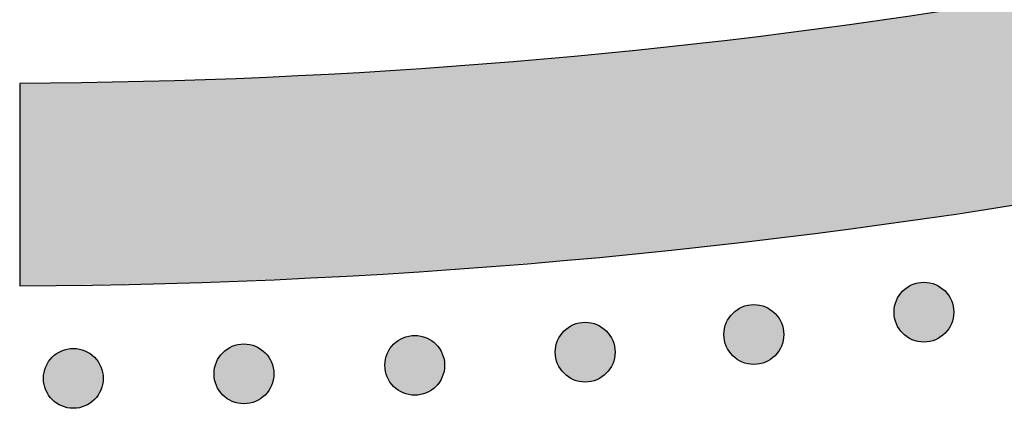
# Model space of a CAD drawing. Header units: millimetres. Extents: x -3873 to -97, y 912 to 4165.
# Tile 386 of 656: x -1653 to -1595, y 2513 to 2536. Entities that reach past the tile are written whole.
import ezdxf

# ---------------------------------------------------------------- set-up
doc = ezdxf.new("R2010")
doc.units = ezdxf.units.MM
doc.layers.add('pattern', color=7, linetype='Continuous', true_color=0x000000)

msp = doc.modelspace()

# ---------------------------------------------------------------- hatches: boundary and pattern name
at = {"layer": 'pattern'}
for points in [[(-1434.745, 2603.343), (-1440.608, 2599.19), (-1446.567, 2595.14), (-1452.618, 2591.194), (-1458.759, 2587.356), (-1464.987, 2583.629), (-1471.298, 2580.015), (-1477.691, 2576.518), (-1484.162, 2573.14), (-1490.707, 2569.883), (-1497.323, 2566.75), (-1504.007, 2563.744), (-1510.754, 2560.865), (-1517.561, 2558.117), (-1524.425, 2555.501), (-1531.341, 2553.018), (-1538.306, 2550.671), (-1545.316, 2548.461), (-1552.366, 2546.389), (-1559.452, 2544.455), (-1566.571, 2542.662), (-1573.718, 2541.009), (-1580.889, 2539.497), (-1588.08, 2538.127), (-1595.287, 2536.899), (-1602.505, 2535.813), (-1609.73, 2534.869), (-1616.959, 2534.066), (-1624.187, 2533.405), (-1631.41, 2532.884), (-1638.624, 2532.504), (-1645.825, 2532.263), (-1653.008, 2532.16), (-1653.008, 2520.16), (-1644.613, 2520.29), (-1636.193, 2520.603), (-1627.753, 2521.1), (-1619.299, 2521.784), (-1610.838, 2522.656), (-1602.375, 2523.716), (-1593.916, 2524.966), (-1585.469, 2526.405), (-1577.038, 2528.033), (-1568.632, 2529.852), (-1560.255, 2531.859), (-1551.915, 2534.055), (-1543.617, 2536.439), (-1535.369, 2539.008), (-1527.175, 2541.762), (-1519.044, 2544.699), (-1510.979, 2547.817), (-1502.988, 2551.112), (-1495.077, 2554.584), (-1487.251, 2558.227), (-1479.515, 2562.041), (-1471.875, 2566.02), (-1464.337, 2570.162), (-1456.906, 2574.463), (-1449.586, 2578.918), (-1442.382, 2583.523), (-1435.298, 2588.274), (-1428.34, 2593.167), (-1421.51, 2598.196), (-1414.813, 2603.356), (-1408.253, 2608.643), (-1401.832, 2614.052), (-1403.975, 2613.744), (-1406.115, 2613.387), (-1408.249, 2612.98), (-1410.376, 2612.524), (-1412.495, 2612.019), (-1414.603, 2611.464), (-1416.698, 2610.861), (-1418.78, 2610.21), (-1420.847, 2609.512), (-1422.896, 2608.766), (-1424.927, 2607.973), (-1426.937, 2607.135), (-1428.925, 2606.252), (-1430.89, 2605.325), (-1432.831, 2604.355)], [(-1600.611, 2517.344), (-1600.583, 2517.317), (-1600.554, 2517.29), (-1600.524, 2517.263), (-1600.493, 2517.237), (-1600.462, 2517.211), (-1600.429, 2517.186), (-1600.396, 2517.161), (-1600.362, 2517.137), (-1600.327, 2517.114), (-1600.291, 2517.091), (-1600.255, 2517.069), (-1600.217, 2517.048), (-1600.179, 2517.027), (-1600.141, 2517.008), (-1600.101, 2516.989), (-1600.061, 2516.971), (-1600.02, 2516.954), (-1599.979, 2516.938), (-1599.937, 2516.923), (-1599.895, 2516.908), (-1599.852, 2516.895), (-1599.808, 2516.883), (-1599.764, 2516.872), (-1599.72, 2516.863), (-1599.675, 2516.854), (-1599.63, 2516.846), (-1599.585, 2516.84), (-1599.54, 2516.834), (-1599.494, 2516.83), (-1599.448, 2516.827), (-1599.402, 2516.826), (-1599.356, 2516.825), (-1599.311, 2516.826), (-1599.265, 2516.827), (-1599.219, 2516.83), (-1599.173, 2516.834), (-1599.128, 2516.84), (-1599.083, 2516.846), (-1599.038, 2516.854), (-1598.993, 2516.863), (-1598.949, 2516.872), (-1598.905, 2516.883), (-1598.861, 2516.895), (-1598.818, 2516.909), (-1598.776, 2516.923), (-1598.734, 2516.938), (-1598.693, 2516.954), (-1598.652, 2516.971), (-1598.612, 2516.989), (-1598.572, 2517.008), (-1598.534, 2517.027), (-1598.496, 2517.048), (-1598.458, 2517.069), (-1598.422, 2517.091), (-1598.386, 2517.114), (-1598.351, 2517.137), (-1598.317, 2517.161), (-1598.284, 2517.186), (-1598.251, 2517.211), (-1598.22, 2517.237), (-1598.189, 2517.263), (-1598.159, 2517.29), (-1598.13, 2517.317), (-1598.102, 2517.345), (-1598.074, 2517.373), (-1598.047, 2517.402), (-1598.021, 2517.432), (-1597.994, 2517.463), (-1597.969, 2517.494), (-1597.943, 2517.527), (-1597.919, 2517.56), (-1597.895, 2517.594), (-1597.871, 2517.629), (-1597.848, 2517.665), (-1597.826, 2517.701), (-1597.805, 2517.738), (-1597.785, 2517.776), (-1597.765, 2517.815), (-1597.746, 2517.855), (-1597.728, 2517.895), (-1597.711, 2517.935), (-1597.695, 2517.977), (-1597.68, 2518.019), (-1597.666, 2518.061), (-1597.653, 2518.104), (-1597.641, 2518.148), (-1597.63, 2518.191), (-1597.62, 2518.236), (-1597.611, 2518.28), (-1597.604, 2518.325), (-1597.597, 2518.371), (-1597.592, 2518.416), (-1597.588, 2518.462), (-1597.585, 2518.508), (-1597.583, 2518.553), (-1597.582, 2518.599), (-1597.583, 2518.645), (-1597.585, 2518.691), (-1597.588, 2518.737), (-1597.592, 2518.783), (-1597.597, 2518.828), (-1597.604, 2518.873), (-1597.611, 2518.918), (-1597.62, 2518.963), (-1597.63, 2519.007), (-1597.641, 2519.051), (-1597.653, 2519.095), (-1597.666, 2519.138), (-1597.68, 2519.18), (-1597.695, 2519.222), (-1597.711, 2519.263), (-1597.728, 2519.304), (-1597.746, 2519.344), (-1597.765, 2519.384), (-1597.785, 2519.422), (-1597.805, 2519.46), (-1597.827, 2519.498), (-1597.849, 2519.534), (-1597.871, 2519.57), (-1597.895, 2519.605), (-1597.919, 2519.639), (-1597.943, 2519.672), (-1597.969, 2519.705), (-1597.994, 2519.736), (-1598.021, 2519.767), (-1598.047, 2519.797), (-1598.075, 2519.826), (-1598.102, 2519.854), (-1598.13, 2519.881), (-1598.159, 2519.909), (-1598.189, 2519.935), (-1598.22, 2519.962), (-1598.252, 2519.987), (-1598.284, 2520.013), (-1598.317, 2520.037), (-1598.351, 2520.061), (-1598.386, 2520.085), (-1598.422, 2520.107), (-1598.459, 2520.129), (-1598.496, 2520.151), (-1598.534, 2520.171), (-1598.573, 2520.191), (-1598.612, 2520.21), (-1598.652, 2520.228), (-1598.693, 2520.245), (-1598.734, 2520.261), (-1598.776, 2520.276), (-1598.819, 2520.29), (-1598.862, 2520.303), (-1598.905, 2520.315), (-1598.949, 2520.326), (-1598.993, 2520.336), (-1599.038, 2520.345), (-1599.083, 2520.352), (-1599.128, 2520.359), (-1599.174, 2520.364), (-1599.219, 2520.368), (-1599.265, 2520.371), (-1599.311, 2520.373), (-1599.357, 2520.374), (-1599.403, 2520.373), (-1599.449, 2520.371), (-1599.494, 2520.368), (-1599.54, 2520.364), (-1599.585, 2520.359), (-1599.631, 2520.352), (-1599.676, 2520.345), (-1599.72, 2520.336), (-1599.765, 2520.326), (-1599.809, 2520.315), (-1599.852, 2520.303), (-1599.895, 2520.29), (-1599.937, 2520.276), (-1599.979, 2520.261), (-1600.021, 2520.245), (-1600.061, 2520.228), (-1600.102, 2520.21), (-1600.141, 2520.191), (-1600.18, 2520.171), (-1600.218, 2520.151), (-1600.255, 2520.129), (-1600.292, 2520.107), (-1600.327, 2520.085), (-1600.362, 2520.061), (-1600.396, 2520.037), (-1600.43, 2520.012), (-1600.462, 2519.987), (-1600.494, 2519.961), (-1600.524, 2519.935), (-1600.554, 2519.908), (-1600.583, 2519.881), (-1600.611, 2519.854), (-1600.639, 2519.826), (-1600.666, 2519.797), (-1600.693, 2519.767), (-1600.719, 2519.736), (-1600.745, 2519.704), (-1600.77, 2519.672), (-1600.795, 2519.639), (-1600.819, 2519.604), (-1600.842, 2519.57), (-1600.865, 2519.534), (-1600.887, 2519.497), (-1600.908, 2519.46), (-1600.929, 2519.422), (-1600.948, 2519.383), (-1600.967, 2519.344), (-1600.985, 2519.304), (-1601.002, 2519.263), (-1601.018, 2519.222), (-1601.033, 2519.18), (-1601.047, 2519.137), (-1601.06, 2519.094), (-1601.073, 2519.051), (-1601.083, 2519.007), (-1601.093, 2518.963), (-1601.102, 2518.918), (-1601.11, 2518.873), (-1601.116, 2518.828), (-1601.121, 2518.782), (-1601.126, 2518.737), (-1601.129, 2518.691), (-1601.13, 2518.645), (-1601.131, 2518.599), (-1601.13, 2518.553), (-1601.129, 2518.507), (-1601.126, 2518.461), (-1601.121, 2518.416), (-1601.116, 2518.37), (-1601.11, 2518.325), (-1601.102, 2518.28), (-1601.093, 2518.235), (-1601.083, 2518.191), (-1601.072, 2518.147), (-1601.06, 2518.104), (-1601.047, 2518.061), (-1601.033, 2518.018), (-1601.018, 2517.976), (-1601.002, 2517.935), (-1600.985, 2517.894), (-1600.967, 2517.854), (-1600.948, 2517.815), (-1600.928, 2517.776), (-1600.908, 2517.738), (-1600.887, 2517.701), (-1600.865, 2517.664), (-1600.842, 2517.629), (-1600.819, 2517.594), (-1600.794, 2517.56), (-1600.77, 2517.526), (-1600.745, 2517.494), (-1600.719, 2517.462), (-1600.693, 2517.432), (-1600.666, 2517.402), (-1600.639, 2517.373)], [(-1610.701, 2516.016), (-1610.673, 2515.988), (-1610.644, 2515.961), (-1610.614, 2515.934), (-1610.583, 2515.908), (-1610.551, 2515.882), (-1610.519, 2515.857), (-1610.486, 2515.833), (-1610.452, 2515.808), (-1610.417, 2515.785), (-1610.381, 2515.762), (-1610.344, 2515.74), (-1610.307, 2515.719), (-1610.269, 2515.699), (-1610.23, 2515.679), (-1610.191, 2515.66), (-1610.151, 2515.642), (-1610.11, 2515.625), (-1610.069, 2515.609), (-1610.027, 2515.594), (-1609.984, 2515.58), (-1609.941, 2515.567), (-1609.898, 2515.555), (-1609.854, 2515.544), (-1609.81, 2515.534), (-1609.765, 2515.525), (-1609.72, 2515.517), (-1609.675, 2515.511), (-1609.629, 2515.506), (-1609.584, 2515.502), (-1609.538, 2515.499), (-1609.492, 2515.497), (-1609.446, 2515.496), (-1609.4, 2515.497), (-1609.354, 2515.499), (-1609.309, 2515.502), (-1609.263, 2515.506), (-1609.217, 2515.511), (-1609.172, 2515.518), (-1609.127, 2515.525), (-1609.083, 2515.534), (-1609.038, 2515.544), (-1608.994, 2515.555), (-1608.951, 2515.567), (-1608.908, 2515.58), (-1608.865, 2515.594), (-1608.824, 2515.609), (-1608.782, 2515.625), (-1608.741, 2515.642), (-1608.701, 2515.66), (-1608.662, 2515.679), (-1608.623, 2515.699), (-1608.585, 2515.719), (-1608.548, 2515.74), (-1608.511, 2515.762), (-1608.476, 2515.785), (-1608.441, 2515.809), (-1608.407, 2515.833), (-1608.373, 2515.857), (-1608.341, 2515.883), (-1608.309, 2515.908), (-1608.279, 2515.935), (-1608.249, 2515.961), (-1608.22, 2515.988), (-1608.192, 2516.016), (-1608.164, 2516.044), (-1608.137, 2516.073), (-1608.11, 2516.103), (-1608.084, 2516.134), (-1608.058, 2516.165), (-1608.033, 2516.198), (-1608.008, 2516.231), (-1607.984, 2516.265), (-1607.961, 2516.3), (-1607.938, 2516.336), (-1607.916, 2516.372), (-1607.895, 2516.41), (-1607.874, 2516.448), (-1607.855, 2516.486), (-1607.836, 2516.526), (-1607.818, 2516.566), (-1607.801, 2516.607), (-1607.785, 2516.648), (-1607.77, 2516.69), (-1607.756, 2516.732), (-1607.742, 2516.775), (-1607.73, 2516.819), (-1607.719, 2516.863), (-1607.71, 2516.907), (-1607.701, 2516.952), (-1607.693, 2516.997), (-1607.687, 2517.042), (-1607.681, 2517.087), (-1607.677, 2517.133), (-1607.674, 2517.179), (-1607.673, 2517.225), (-1607.672, 2517.271), (-1607.673, 2517.317), (-1607.674, 2517.362), (-1607.677, 2517.408), (-1607.681, 2517.454), (-1607.687, 2517.499), (-1607.693, 2517.545), (-1607.701, 2517.59), (-1607.71, 2517.634), (-1607.72, 2517.679), (-1607.73, 2517.722), (-1607.743, 2517.766), (-1607.756, 2517.809), (-1607.77, 2517.851), (-1607.785, 2517.893), (-1607.801, 2517.935), (-1607.818, 2517.975), (-1607.836, 2518.015), (-1607.855, 2518.055), (-1607.874, 2518.094), (-1607.895, 2518.132), (-1607.916, 2518.169), (-1607.938, 2518.205), (-1607.961, 2518.241), (-1607.984, 2518.276), (-1608.008, 2518.31), (-1608.033, 2518.343), (-1608.058, 2518.376), (-1608.084, 2518.407), (-1608.11, 2518.438), (-1608.137, 2518.468), (-1608.164, 2518.497), (-1608.192, 2518.525), (-1608.22, 2518.553), (-1608.249, 2518.58), (-1608.279, 2518.607), (-1608.31, 2518.633), (-1608.341, 2518.659), (-1608.374, 2518.684), (-1608.407, 2518.709), (-1608.441, 2518.733), (-1608.476, 2518.756), (-1608.512, 2518.779), (-1608.548, 2518.801), (-1608.585, 2518.822), (-1608.623, 2518.842), (-1608.662, 2518.862), (-1608.702, 2518.881), (-1608.742, 2518.899), (-1608.782, 2518.916), (-1608.824, 2518.932), (-1608.866, 2518.947), (-1608.908, 2518.961), (-1608.951, 2518.974), (-1608.995, 2518.986), (-1609.039, 2518.997), (-1609.083, 2519.007), (-1609.128, 2519.016), (-1609.172, 2519.024), (-1609.218, 2519.03), (-1609.263, 2519.035), (-1609.309, 2519.039), (-1609.355, 2519.042), (-1609.4, 2519.044), (-1609.446, 2519.045), (-1609.492, 2519.044), (-1609.538, 2519.042), (-1609.584, 2519.039), (-1609.63, 2519.035), (-1609.675, 2519.03), (-1609.72, 2519.024), (-1609.765, 2519.016), (-1609.81, 2519.007), (-1609.854, 2518.997), (-1609.898, 2518.986), (-1609.942, 2518.974), (-1609.985, 2518.961), (-1610.027, 2518.947), (-1610.069, 2518.932), (-1610.11, 2518.916), (-1610.151, 2518.899), (-1610.191, 2518.881), (-1610.231, 2518.862), (-1610.269, 2518.842), (-1610.307, 2518.822), (-1610.345, 2518.801), (-1610.381, 2518.779), (-1610.417, 2518.756), (-1610.452, 2518.732), (-1610.486, 2518.708), (-1610.519, 2518.684), (-1610.552, 2518.658), (-1610.583, 2518.633), (-1610.614, 2518.606), (-1610.644, 2518.58), (-1610.673, 2518.553), (-1610.701, 2518.525), (-1610.729, 2518.497), (-1610.756, 2518.468), (-1610.782, 2518.438), (-1610.809, 2518.407), (-1610.834, 2518.376), (-1610.86, 2518.343), (-1610.884, 2518.31), (-1610.908, 2518.276), (-1610.932, 2518.241), (-1610.954, 2518.205), (-1610.976, 2518.169), (-1610.998, 2518.131), (-1611.018, 2518.093), (-1611.038, 2518.055), (-1611.057, 2518.015), (-1611.075, 2517.975), (-1611.092, 2517.934), (-1611.108, 2517.893), (-1611.123, 2517.851), (-1611.137, 2517.809), (-1611.15, 2517.766), (-1611.162, 2517.722), (-1611.173, 2517.678), (-1611.183, 2517.634), (-1611.192, 2517.589), (-1611.199, 2517.544), (-1611.206, 2517.499), (-1611.211, 2517.454), (-1611.215, 2517.408), (-1611.218, 2517.362), (-1611.22, 2517.316), (-1611.221, 2517.27), (-1611.22, 2517.224), (-1611.218, 2517.179), (-1611.215, 2517.133), (-1611.211, 2517.087), (-1611.206, 2517.042), (-1611.199, 2516.996), (-1611.192, 2516.951), (-1611.183, 2516.907), (-1611.173, 2516.863), (-1611.162, 2516.819), (-1611.15, 2516.775), (-1611.137, 2516.732), (-1611.123, 2516.69), (-1611.108, 2516.648), (-1611.092, 2516.606), (-1611.075, 2516.566), (-1611.057, 2516.526), (-1611.038, 2516.486), (-1611.018, 2516.447), (-1610.998, 2516.409), (-1610.976, 2516.372), (-1610.954, 2516.336), (-1610.932, 2516.3), (-1610.908, 2516.265), (-1610.884, 2516.231), (-1610.859, 2516.198), (-1610.834, 2516.165), (-1610.808, 2516.134), (-1610.782, 2516.103), (-1610.755, 2516.073), (-1610.728, 2516.044)], [(-1620.71, 2514.972), (-1620.682, 2514.945), (-1620.653, 2514.918), (-1620.623, 2514.891), (-1620.593, 2514.865), (-1620.561, 2514.839), (-1620.529, 2514.814), (-1620.495, 2514.789), (-1620.461, 2514.765), (-1620.426, 2514.742), (-1620.39, 2514.719), (-1620.354, 2514.697), (-1620.317, 2514.676), (-1620.279, 2514.655), (-1620.24, 2514.635), (-1620.201, 2514.617), (-1620.16, 2514.599), (-1620.12, 2514.582), (-1620.078, 2514.566), (-1620.036, 2514.551), (-1619.994, 2514.536), (-1619.951, 2514.523), (-1619.907, 2514.511), (-1619.864, 2514.5), (-1619.819, 2514.49), (-1619.775, 2514.482), (-1619.73, 2514.474), (-1619.684, 2514.468), (-1619.639, 2514.462), (-1619.593, 2514.458), (-1619.548, 2514.455), (-1619.502, 2514.453), (-1619.456, 2514.453), (-1619.41, 2514.453), (-1619.364, 2514.455), (-1619.318, 2514.458), (-1619.272, 2514.462), (-1619.227, 2514.468), (-1619.182, 2514.474), (-1619.137, 2514.482), (-1619.092, 2514.491), (-1619.048, 2514.5), (-1619.004, 2514.511), (-1618.961, 2514.523), (-1618.918, 2514.536), (-1618.875, 2514.551), (-1618.833, 2514.566), (-1618.792, 2514.582), (-1618.751, 2514.599), (-1618.711, 2514.617), (-1618.672, 2514.636), (-1618.633, 2514.655), (-1618.595, 2514.676), (-1618.558, 2514.697), (-1618.521, 2514.719), (-1618.485, 2514.742), (-1618.45, 2514.765), (-1618.416, 2514.789), (-1618.383, 2514.814), (-1618.351, 2514.839), (-1618.319, 2514.865), (-1618.288, 2514.891), (-1618.258, 2514.918), (-1618.229, 2514.945), (-1618.201, 2514.973), (-1618.174, 2515.001), (-1618.146, 2515.03), (-1618.12, 2515.06), (-1618.094, 2515.09), (-1618.068, 2515.122), (-1618.043, 2515.154), (-1618.018, 2515.188), (-1617.994, 2515.222), (-1617.97, 2515.257), (-1617.948, 2515.293), (-1617.926, 2515.329), (-1617.904, 2515.366), (-1617.884, 2515.404), (-1617.864, 2515.443), (-1617.845, 2515.482), (-1617.827, 2515.523), (-1617.81, 2515.563), (-1617.794, 2515.605), (-1617.779, 2515.647), (-1617.765, 2515.689), (-1617.752, 2515.732), (-1617.74, 2515.776), (-1617.729, 2515.819), (-1617.719, 2515.864), (-1617.71, 2515.908), (-1617.703, 2515.953), (-1617.696, 2515.999), (-1617.691, 2516.044), (-1617.687, 2516.09), (-1617.684, 2516.135), (-1617.682, 2516.181), (-1617.682, 2516.227), (-1617.682, 2516.273), (-1617.684, 2516.319), (-1617.687, 2516.365), (-1617.691, 2516.411), (-1617.696, 2516.456), (-1617.703, 2516.501), (-1617.71, 2516.546), (-1617.719, 2516.591), (-1617.729, 2516.635), (-1617.74, 2516.679), (-1617.752, 2516.723), (-1617.765, 2516.765), (-1617.779, 2516.808), (-1617.794, 2516.85), (-1617.811, 2516.891), (-1617.828, 2516.932), (-1617.846, 2516.972), (-1617.864, 2517.012), (-1617.884, 2517.05), (-1617.905, 2517.088), (-1617.926, 2517.126), (-1617.948, 2517.162), (-1617.971, 2517.198), (-1617.994, 2517.233), (-1618.018, 2517.267), (-1618.043, 2517.3), (-1618.068, 2517.332), (-1618.094, 2517.364), (-1618.12, 2517.395), (-1618.147, 2517.425), (-1618.174, 2517.454), (-1618.201, 2517.482), (-1618.23, 2517.509), (-1618.259, 2517.537), (-1618.288, 2517.563), (-1618.319, 2517.59), (-1618.351, 2517.615), (-1618.383, 2517.64), (-1618.417, 2517.665), (-1618.451, 2517.689), (-1618.486, 2517.713), (-1618.521, 2517.735), (-1618.558, 2517.757), (-1618.595, 2517.779), (-1618.633, 2517.799), (-1618.672, 2517.819), (-1618.711, 2517.838), (-1618.751, 2517.856), (-1618.792, 2517.873), (-1618.833, 2517.889), (-1618.875, 2517.904), (-1618.918, 2517.918), (-1618.961, 2517.931), (-1619.004, 2517.943), (-1619.048, 2517.954), (-1619.092, 2517.964), (-1619.137, 2517.973), (-1619.182, 2517.98), (-1619.227, 2517.987), (-1619.273, 2517.992), (-1619.318, 2517.996), (-1619.364, 2517.999), (-1619.41, 2518.001), (-1619.456, 2518.001), (-1619.502, 2518.001), (-1619.548, 2517.999), (-1619.594, 2517.996), (-1619.639, 2517.992), (-1619.685, 2517.987), (-1619.73, 2517.98), (-1619.775, 2517.973), (-1619.82, 2517.964), (-1619.864, 2517.954), (-1619.908, 2517.943), (-1619.951, 2517.931), (-1619.994, 2517.918), (-1620.037, 2517.904), (-1620.079, 2517.889), (-1620.12, 2517.872), (-1620.161, 2517.855), (-1620.201, 2517.837), (-1620.24, 2517.819), (-1620.279, 2517.799), (-1620.317, 2517.778), (-1620.354, 2517.757), (-1620.391, 2517.735), (-1620.426, 2517.712), (-1620.461, 2517.689), (-1620.495, 2517.665), (-1620.529, 2517.64), (-1620.561, 2517.615), (-1620.593, 2517.589), (-1620.624, 2517.563), (-1620.653, 2517.536), (-1620.682, 2517.509), (-1620.711, 2517.482), (-1620.738, 2517.453), (-1620.765, 2517.424), (-1620.792, 2517.395), (-1620.818, 2517.364), (-1620.844, 2517.332), (-1620.869, 2517.3), (-1620.894, 2517.267), (-1620.918, 2517.232), (-1620.941, 2517.197), (-1620.964, 2517.162), (-1620.986, 2517.125), (-1621.007, 2517.088), (-1621.028, 2517.05), (-1621.048, 2517.011), (-1621.066, 2516.972), (-1621.084, 2516.932), (-1621.101, 2516.891), (-1621.117, 2516.85), (-1621.133, 2516.808), (-1621.147, 2516.765), (-1621.16, 2516.722), (-1621.172, 2516.679), (-1621.183, 2516.635), (-1621.193, 2516.591), (-1621.201, 2516.546), (-1621.209, 2516.501), (-1621.215, 2516.456), (-1621.221, 2516.41), (-1621.225, 2516.365), (-1621.228, 2516.319), (-1621.23, 2516.273), (-1621.23, 2516.227), (-1621.23, 2516.181), (-1621.228, 2516.135), (-1621.225, 2516.089), (-1621.221, 2516.044), (-1621.215, 2515.998), (-1621.209, 2515.953), (-1621.201, 2515.908), (-1621.192, 2515.863), (-1621.183, 2515.819), (-1621.172, 2515.775), (-1621.16, 2515.732), (-1621.147, 2515.689), (-1621.132, 2515.646), (-1621.117, 2515.604), (-1621.101, 2515.563), (-1621.084, 2515.522), (-1621.066, 2515.482), (-1621.047, 2515.443), (-1621.028, 2515.404), (-1621.007, 2515.366), (-1620.986, 2515.329), (-1620.964, 2515.292), (-1620.941, 2515.257), (-1620.918, 2515.222), (-1620.894, 2515.188), (-1620.869, 2515.154), (-1620.844, 2515.122), (-1620.818, 2515.09), (-1620.792, 2515.059), (-1620.765, 2515.03), (-1620.738, 2515.001)], [(-1630.823, 2514.192), (-1630.795, 2514.164), (-1630.766, 2514.137), (-1630.736, 2514.11), (-1630.705, 2514.084), (-1630.673, 2514.058), (-1630.641, 2514.033), (-1630.608, 2514.008), (-1630.573, 2513.984), (-1630.539, 2513.961), (-1630.503, 2513.938), (-1630.466, 2513.916), (-1630.429, 2513.895), (-1630.391, 2513.874), (-1630.352, 2513.855), (-1630.313, 2513.836), (-1630.273, 2513.818), (-1630.232, 2513.801), (-1630.191, 2513.785), (-1630.149, 2513.77), (-1630.106, 2513.755), (-1630.063, 2513.742), (-1630.02, 2513.73), (-1629.976, 2513.719), (-1629.932, 2513.71), (-1629.887, 2513.701), (-1629.842, 2513.693), (-1629.797, 2513.687), (-1629.751, 2513.681), (-1629.706, 2513.677), (-1629.66, 2513.674), (-1629.614, 2513.673), (-1629.568, 2513.672), (-1629.522, 2513.673), (-1629.476, 2513.674), (-1629.43, 2513.677), (-1629.385, 2513.681), (-1629.339, 2513.687), (-1629.294, 2513.693), (-1629.249, 2513.701), (-1629.204, 2513.71), (-1629.16, 2513.719), (-1629.116, 2513.73), (-1629.073, 2513.742), (-1629.03, 2513.756), (-1628.987, 2513.77), (-1628.945, 2513.785), (-1628.904, 2513.801), (-1628.863, 2513.818), (-1628.823, 2513.836), (-1628.784, 2513.855), (-1628.745, 2513.874), (-1628.707, 2513.895), (-1628.67, 2513.916), (-1628.633, 2513.938), (-1628.598, 2513.961), (-1628.563, 2513.984), (-1628.529, 2514.008), (-1628.495, 2514.033), (-1628.463, 2514.058), (-1628.431, 2514.084), (-1628.401, 2514.11), (-1628.371, 2514.137), (-1628.342, 2514.164), (-1628.313, 2514.192), (-1628.286, 2514.22), (-1628.259, 2514.249), (-1628.232, 2514.279), (-1628.206, 2514.31), (-1628.18, 2514.341), (-1628.155, 2514.374), (-1628.13, 2514.407), (-1628.106, 2514.441), (-1628.083, 2514.476), (-1628.06, 2514.512), (-1628.038, 2514.548), (-1628.017, 2514.585), (-1627.996, 2514.623), (-1627.977, 2514.662), (-1627.958, 2514.702), (-1627.94, 2514.742), (-1627.923, 2514.782), (-1627.907, 2514.824), (-1627.892, 2514.866), (-1627.877, 2514.908), (-1627.864, 2514.951), (-1627.852, 2514.995), (-1627.841, 2515.039), (-1627.831, 2515.083), (-1627.823, 2515.127), (-1627.815, 2515.172), (-1627.809, 2515.218), (-1627.803, 2515.263), (-1627.799, 2515.309), (-1627.796, 2515.355), (-1627.794, 2515.4), (-1627.794, 2515.446), (-1627.794, 2515.492), (-1627.796, 2515.538), (-1627.799, 2515.584), (-1627.803, 2515.63), (-1627.809, 2515.675), (-1627.815, 2515.72), (-1627.823, 2515.765), (-1627.832, 2515.81), (-1627.841, 2515.854), (-1627.852, 2515.898), (-1627.864, 2515.942), (-1627.878, 2515.985), (-1627.892, 2516.027), (-1627.907, 2516.069), (-1627.923, 2516.11), (-1627.94, 2516.151), (-1627.958, 2516.191), (-1627.977, 2516.231), (-1627.996, 2516.269), (-1628.017, 2516.307), (-1628.038, 2516.345), (-1628.06, 2516.381), (-1628.083, 2516.417), (-1628.106, 2516.452), (-1628.13, 2516.486), (-1628.155, 2516.519), (-1628.18, 2516.552), (-1628.206, 2516.583), (-1628.232, 2516.614), (-1628.259, 2516.644), (-1628.286, 2516.673), (-1628.314, 2516.701), (-1628.342, 2516.728), (-1628.371, 2516.756), (-1628.401, 2516.782), (-1628.431, 2516.809), (-1628.463, 2516.834), (-1628.496, 2516.86), (-1628.529, 2516.884), (-1628.563, 2516.908), (-1628.598, 2516.932), (-1628.634, 2516.954), (-1628.67, 2516.976), (-1628.707, 2516.998), (-1628.745, 2517.018), (-1628.784, 2517.038), (-1628.823, 2517.057), (-1628.864, 2517.075), (-1628.904, 2517.092), (-1628.946, 2517.108), (-1628.988, 2517.123), (-1629.03, 2517.137), (-1629.073, 2517.15), (-1629.117, 2517.162), (-1629.16, 2517.173), (-1629.205, 2517.183), (-1629.249, 2517.192), (-1629.294, 2517.199), (-1629.34, 2517.206), (-1629.385, 2517.211), (-1629.431, 2517.215), (-1629.477, 2517.218), (-1629.522, 2517.22), (-1629.568, 2517.221), (-1629.614, 2517.22), (-1629.66, 2517.218), (-1629.706, 2517.215), (-1629.752, 2517.211), (-1629.797, 2517.206), (-1629.842, 2517.199), (-1629.887, 2517.192), (-1629.932, 2517.183), (-1629.976, 2517.173), (-1630.02, 2517.162), (-1630.064, 2517.15), (-1630.107, 2517.137), (-1630.149, 2517.123), (-1630.191, 2517.108), (-1630.232, 2517.092), (-1630.273, 2517.075), (-1630.313, 2517.057), (-1630.353, 2517.038), (-1630.391, 2517.018), (-1630.429, 2516.998), (-1630.467, 2516.976), (-1630.503, 2516.954), (-1630.539, 2516.932), (-1630.574, 2516.908), (-1630.608, 2516.884), (-1630.641, 2516.859), (-1630.674, 2516.834), (-1630.705, 2516.808), (-1630.736, 2516.782), (-1630.766, 2516.755), (-1630.795, 2516.728), (-1630.823, 2516.701), (-1630.85, 2516.673), (-1630.878, 2516.644), (-1630.904, 2516.614), (-1630.931, 2516.583), (-1630.956, 2516.551), (-1630.982, 2516.519), (-1631.006, 2516.486), (-1631.03, 2516.452), (-1631.054, 2516.417), (-1631.076, 2516.381), (-1631.098, 2516.344), (-1631.12, 2516.307), (-1631.14, 2516.269), (-1631.16, 2516.23), (-1631.179, 2516.191), (-1631.197, 2516.151), (-1631.214, 2516.11), (-1631.23, 2516.069), (-1631.245, 2516.027), (-1631.259, 2515.984), (-1631.272, 2515.941), (-1631.284, 2515.898), (-1631.295, 2515.854), (-1631.305, 2515.81), (-1631.314, 2515.765), (-1631.321, 2515.72), (-1631.328, 2515.675), (-1631.333, 2515.629), (-1631.337, 2515.584), (-1631.34, 2515.538), (-1631.342, 2515.492), (-1631.342, 2515.446), (-1631.342, 2515.4), (-1631.34, 2515.354), (-1631.337, 2515.309), (-1631.333, 2515.263), (-1631.328, 2515.217), (-1631.321, 2515.172), (-1631.314, 2515.127), (-1631.305, 2515.083), (-1631.295, 2515.038), (-1631.284, 2514.994), (-1631.272, 2514.951), (-1631.259, 2514.908), (-1631.245, 2514.865), (-1631.23, 2514.823), (-1631.214, 2514.782), (-1631.196, 2514.741), (-1631.179, 2514.701), (-1631.16, 2514.662), (-1631.14, 2514.623), (-1631.12, 2514.585), (-1631.098, 2514.548), (-1631.076, 2514.511), (-1631.053, 2514.476), (-1631.03, 2514.441), (-1631.006, 2514.407), (-1630.981, 2514.373), (-1630.956, 2514.341), (-1630.93, 2514.309), (-1630.904, 2514.279), (-1630.877, 2514.249), (-1630.85, 2514.22)], [(-1651.081, 2513.417), (-1651.053, 2513.39), (-1651.024, 2513.362), (-1650.994, 2513.336), (-1650.963, 2513.309), (-1650.932, 2513.284), (-1650.899, 2513.259), (-1650.866, 2513.234), (-1650.832, 2513.21), (-1650.797, 2513.186), (-1650.761, 2513.164), (-1650.725, 2513.142), (-1650.688, 2513.12), (-1650.65, 2513.1), (-1650.611, 2513.08), (-1650.571, 2513.061), (-1650.531, 2513.043), (-1650.491, 2513.026), (-1650.449, 2513.01), (-1650.407, 2512.995), (-1650.365, 2512.981), (-1650.322, 2512.968), (-1650.278, 2512.956), (-1650.234, 2512.945), (-1650.19, 2512.935), (-1650.146, 2512.926), (-1650.101, 2512.919), (-1650.055, 2512.912), (-1650.01, 2512.907), (-1649.964, 2512.903), (-1649.918, 2512.9), (-1649.873, 2512.898), (-1649.827, 2512.898), (-1649.781, 2512.898), (-1649.735, 2512.9), (-1649.689, 2512.903), (-1649.643, 2512.907), (-1649.598, 2512.912), (-1649.553, 2512.919), (-1649.508, 2512.926), (-1649.463, 2512.935), (-1649.419, 2512.945), (-1649.375, 2512.956), (-1649.331, 2512.968), (-1649.288, 2512.981), (-1649.246, 2512.995), (-1649.204, 2513.01), (-1649.163, 2513.027), (-1649.122, 2513.044), (-1649.082, 2513.062), (-1649.042, 2513.08), (-1649.004, 2513.1), (-1648.966, 2513.121), (-1648.928, 2513.142), (-1648.892, 2513.164), (-1648.856, 2513.187), (-1648.821, 2513.21), (-1648.787, 2513.234), (-1648.754, 2513.259), (-1648.721, 2513.284), (-1648.69, 2513.31), (-1648.659, 2513.336), (-1648.629, 2513.363), (-1648.6, 2513.39), (-1648.572, 2513.417), (-1648.544, 2513.446), (-1648.517, 2513.475), (-1648.491, 2513.504), (-1648.464, 2513.535), (-1648.439, 2513.567), (-1648.413, 2513.599), (-1648.389, 2513.632), (-1648.365, 2513.667), (-1648.341, 2513.702), (-1648.319, 2513.737), (-1648.297, 2513.774), (-1648.275, 2513.811), (-1648.255, 2513.849), (-1648.235, 2513.888), (-1648.216, 2513.927), (-1648.198, 2513.967), (-1648.181, 2514.008), (-1648.165, 2514.049), (-1648.15, 2514.091), (-1648.136, 2514.134), (-1648.123, 2514.177), (-1648.111, 2514.22), (-1648.1, 2514.264), (-1648.09, 2514.308), (-1648.081, 2514.353), (-1648.074, 2514.398), (-1648.067, 2514.443), (-1648.062, 2514.489), (-1648.058, 2514.534), (-1648.055, 2514.58), (-1648.053, 2514.626), (-1648.052, 2514.672), (-1648.053, 2514.718), (-1648.055, 2514.764), (-1648.058, 2514.81), (-1648.062, 2514.855), (-1648.067, 2514.901), (-1648.074, 2514.946), (-1648.081, 2514.991), (-1648.09, 2515.036), (-1648.1, 2515.08), (-1648.111, 2515.124), (-1648.123, 2515.167), (-1648.136, 2515.21), (-1648.15, 2515.253), (-1648.165, 2515.295), (-1648.181, 2515.336), (-1648.198, 2515.377), (-1648.216, 2515.417), (-1648.235, 2515.456), (-1648.255, 2515.495), (-1648.275, 2515.533), (-1648.297, 2515.57), (-1648.319, 2515.607), (-1648.341, 2515.642), (-1648.365, 2515.677), (-1648.389, 2515.711), (-1648.414, 2515.745), (-1648.439, 2515.777), (-1648.465, 2515.809), (-1648.491, 2515.84), (-1648.518, 2515.869), (-1648.545, 2515.898), (-1648.572, 2515.927), (-1648.6, 2515.954), (-1648.629, 2515.981), (-1648.659, 2516.008), (-1648.69, 2516.034), (-1648.722, 2516.06), (-1648.754, 2516.085), (-1648.787, 2516.11), (-1648.821, 2516.134), (-1648.856, 2516.157), (-1648.892, 2516.18), (-1648.929, 2516.202), (-1648.966, 2516.223), (-1649.004, 2516.244), (-1649.043, 2516.264), (-1649.082, 2516.282), (-1649.122, 2516.3), (-1649.163, 2516.317), (-1649.204, 2516.333), (-1649.246, 2516.348), (-1649.289, 2516.363), (-1649.332, 2516.376), (-1649.375, 2516.388), (-1649.419, 2516.399), (-1649.463, 2516.409), (-1649.508, 2516.417), (-1649.553, 2516.425), (-1649.598, 2516.431), (-1649.644, 2516.437), (-1649.689, 2516.441), (-1649.735, 2516.444), (-1649.781, 2516.446), (-1649.827, 2516.446), (-1649.873, 2516.446), (-1649.919, 2516.444), (-1649.964, 2516.441), (-1650.01, 2516.437), (-1650.056, 2516.431), (-1650.101, 2516.425), (-1650.146, 2516.417), (-1650.19, 2516.408), (-1650.235, 2516.399), (-1650.279, 2516.388), (-1650.322, 2516.376), (-1650.365, 2516.363), (-1650.408, 2516.348), (-1650.45, 2516.333), (-1650.491, 2516.317), (-1650.532, 2516.3), (-1650.572, 2516.282), (-1650.611, 2516.263), (-1650.65, 2516.244), (-1650.688, 2516.223), (-1650.725, 2516.202), (-1650.762, 2516.18), (-1650.797, 2516.157), (-1650.832, 2516.134), (-1650.866, 2516.11), (-1650.9, 2516.085), (-1650.932, 2516.06), (-1650.964, 2516.034), (-1650.994, 2516.008), (-1651.024, 2515.981), (-1651.053, 2515.954), (-1651.081, 2515.926), (-1651.109, 2515.898), (-1651.136, 2515.869), (-1651.163, 2515.839), (-1651.189, 2515.809), (-1651.215, 2515.777), (-1651.24, 2515.745), (-1651.265, 2515.711), (-1651.289, 2515.677), (-1651.312, 2515.642), (-1651.335, 2515.606), (-1651.357, 2515.57), (-1651.378, 2515.533), (-1651.399, 2515.495), (-1651.418, 2515.456), (-1651.437, 2515.417), (-1651.455, 2515.376), (-1651.472, 2515.336), (-1651.488, 2515.294), (-1651.503, 2515.252), (-1651.517, 2515.21), (-1651.531, 2515.167), (-1651.543, 2515.123), (-1651.554, 2515.08), (-1651.563, 2515.035), (-1651.572, 2514.991), (-1651.58, 2514.946), (-1651.586, 2514.9), (-1651.592, 2514.855), (-1651.596, 2514.809), (-1651.599, 2514.764), (-1651.6, 2514.718), (-1651.601, 2514.672), (-1651.6, 2514.626), (-1651.599, 2514.58), (-1651.596, 2514.534), (-1651.592, 2514.488), (-1651.586, 2514.443), (-1651.58, 2514.398), (-1651.572, 2514.353), (-1651.563, 2514.308), (-1651.554, 2514.264), (-1651.543, 2514.22), (-1651.53, 2514.176), (-1651.517, 2514.134), (-1651.503, 2514.091), (-1651.488, 2514.049), (-1651.472, 2514.008), (-1651.455, 2513.967), (-1651.437, 2513.927), (-1651.418, 2513.887), (-1651.399, 2513.849), (-1651.378, 2513.811), (-1651.357, 2513.773), (-1651.335, 2513.737), (-1651.312, 2513.701), (-1651.289, 2513.666), (-1651.265, 2513.632), (-1651.24, 2513.599), (-1651.215, 2513.567), (-1651.189, 2513.535), (-1651.163, 2513.504), (-1651.136, 2513.474), (-1651.109, 2513.445)], [(-1640.958, 2513.684), (-1640.93, 2513.657), (-1640.901, 2513.63), (-1640.871, 2513.603), (-1640.84, 2513.577), (-1640.808, 2513.551), (-1640.776, 2513.526), (-1640.743, 2513.501), (-1640.708, 2513.477), (-1640.674, 2513.454), (-1640.638, 2513.431), (-1640.601, 2513.409), (-1640.564, 2513.388), (-1640.526, 2513.367), (-1640.487, 2513.348), (-1640.448, 2513.329), (-1640.408, 2513.311), (-1640.367, 2513.294), (-1640.326, 2513.278), (-1640.284, 2513.263), (-1640.241, 2513.248), (-1640.198, 2513.235), (-1640.155, 2513.223), (-1640.111, 2513.212), (-1640.067, 2513.202), (-1640.022, 2513.194), (-1639.977, 2513.186), (-1639.932, 2513.18), (-1639.886, 2513.174), (-1639.841, 2513.17), (-1639.795, 2513.167), (-1639.749, 2513.165), (-1639.703, 2513.165), (-1639.657, 2513.165), (-1639.611, 2513.167), (-1639.565, 2513.17), (-1639.52, 2513.174), (-1639.474, 2513.18), (-1639.429, 2513.186), (-1639.384, 2513.194), (-1639.339, 2513.203), (-1639.295, 2513.212), (-1639.251, 2513.223), (-1639.208, 2513.235), (-1639.165, 2513.248), (-1639.122, 2513.263), (-1639.08, 2513.278), (-1639.039, 2513.294), (-1638.998, 2513.311), (-1638.958, 2513.329), (-1638.919, 2513.348), (-1638.88, 2513.367), (-1638.842, 2513.388), (-1638.805, 2513.409), (-1638.768, 2513.431), (-1638.733, 2513.454), (-1638.698, 2513.477), (-1638.664, 2513.501), (-1638.63, 2513.526), (-1638.598, 2513.551), (-1638.566, 2513.577), (-1638.536, 2513.603), (-1638.506, 2513.63), (-1638.477, 2513.657), (-1638.448, 2513.685), (-1638.421, 2513.713), (-1638.394, 2513.742), (-1638.367, 2513.772), (-1638.341, 2513.802), (-1638.315, 2513.834), (-1638.29, 2513.867), (-1638.265, 2513.9), (-1638.241, 2513.934), (-1638.218, 2513.969), (-1638.195, 2514.005), (-1638.173, 2514.041), (-1638.152, 2514.078), (-1638.131, 2514.116), (-1638.112, 2514.155), (-1638.093, 2514.194), (-1638.075, 2514.235), (-1638.058, 2514.275), (-1638.042, 2514.317), (-1638.027, 2514.359), (-1638.012, 2514.401), (-1637.999, 2514.444), (-1637.987, 2514.488), (-1637.976, 2514.531), (-1637.966, 2514.576), (-1637.958, 2514.62), (-1637.95, 2514.665), (-1637.944, 2514.711), (-1637.938, 2514.756), (-1637.934, 2514.802), (-1637.931, 2514.847), (-1637.929, 2514.893), (-1637.929, 2514.939), (-1637.929, 2514.985), (-1637.931, 2515.031), (-1637.934, 2515.077), (-1637.938, 2515.123), (-1637.944, 2515.168), (-1637.95, 2515.213), (-1637.958, 2515.258), (-1637.967, 2515.303), (-1637.976, 2515.347), (-1637.987, 2515.391), (-1637.999, 2515.435), (-1638.013, 2515.478), (-1638.027, 2515.52), (-1638.042, 2515.562), (-1638.058, 2515.603), (-1638.075, 2515.644), (-1638.093, 2515.684), (-1638.112, 2515.724), (-1638.131, 2515.762), (-1638.152, 2515.8), (-1638.173, 2515.838), (-1638.195, 2515.874), (-1638.218, 2515.91), (-1638.241, 2515.945), (-1638.265, 2515.979), (-1638.29, 2516.012), (-1638.315, 2516.044), (-1638.341, 2516.076), (-1638.367, 2516.107), (-1638.394, 2516.137), (-1638.421, 2516.166), (-1638.449, 2516.194), (-1638.477, 2516.221), (-1638.506, 2516.249), (-1638.536, 2516.275), (-1638.566, 2516.302), (-1638.598, 2516.327), (-1638.631, 2516.353), (-1638.664, 2516.377), (-1638.698, 2516.401), (-1638.733, 2516.425), (-1638.769, 2516.447), (-1638.805, 2516.469), (-1638.842, 2516.491), (-1638.88, 2516.511), (-1638.919, 2516.531), (-1638.958, 2516.55), (-1638.999, 2516.568), (-1639.039, 2516.585), (-1639.081, 2516.601), (-1639.123, 2516.616), (-1639.165, 2516.63), (-1639.208, 2516.643), (-1639.252, 2516.655), (-1639.295, 2516.666), (-1639.34, 2516.676), (-1639.384, 2516.685), (-1639.429, 2516.692), (-1639.475, 2516.699), (-1639.52, 2516.704), (-1639.566, 2516.708), (-1639.612, 2516.711), (-1639.657, 2516.713), (-1639.703, 2516.713), (-1639.749, 2516.713), (-1639.795, 2516.711), (-1639.841, 2516.708), (-1639.887, 2516.704), (-1639.932, 2516.699), (-1639.977, 2516.692), (-1640.022, 2516.685), (-1640.067, 2516.676), (-1640.111, 2516.666), (-1640.155, 2516.655), (-1640.199, 2516.643), (-1640.242, 2516.63), (-1640.284, 2516.616), (-1640.326, 2516.601), (-1640.367, 2516.584), (-1640.408, 2516.567), (-1640.448, 2516.549), (-1640.488, 2516.531), (-1640.526, 2516.511), (-1640.564, 2516.49), (-1640.602, 2516.469), (-1640.638, 2516.447), (-1640.674, 2516.424), (-1640.709, 2516.401), (-1640.743, 2516.377), (-1640.776, 2516.352), (-1640.809, 2516.327), (-1640.84, 2516.301), (-1640.871, 2516.275), (-1640.901, 2516.248), (-1640.93, 2516.221), (-1640.958, 2516.194), (-1640.985, 2516.166), (-1641.013, 2516.136), (-1641.039, 2516.107), (-1641.066, 2516.076), (-1641.091, 2516.044), (-1641.117, 2516.012), (-1641.141, 2515.979), (-1641.165, 2515.944), (-1641.189, 2515.909), (-1641.211, 2515.874), (-1641.233, 2515.837), (-1641.255, 2515.8), (-1641.275, 2515.762), (-1641.295, 2515.723), (-1641.314, 2515.684), (-1641.332, 2515.644), (-1641.349, 2515.603), (-1641.365, 2515.562), (-1641.38, 2515.52), (-1641.394, 2515.477), (-1641.407, 2515.434), (-1641.419, 2515.391), (-1641.43, 2515.347), (-1641.44, 2515.303), (-1641.449, 2515.258), (-1641.456, 2515.213), (-1641.463, 2515.168), (-1641.468, 2515.122), (-1641.472, 2515.077), (-1641.475, 2515.031), (-1641.477, 2514.985), (-1641.477, 2514.939), (-1641.477, 2514.893), (-1641.475, 2514.847), (-1641.472, 2514.801), (-1641.468, 2514.756), (-1641.463, 2514.71), (-1641.456, 2514.665), (-1641.449, 2514.62), (-1641.44, 2514.575), (-1641.43, 2514.531), (-1641.419, 2514.487), (-1641.407, 2514.444), (-1641.394, 2514.401), (-1641.38, 2514.358), (-1641.365, 2514.316), (-1641.349, 2514.275), (-1641.331, 2514.234), (-1641.314, 2514.194), (-1641.295, 2514.155), (-1641.275, 2514.116), (-1641.255, 2514.078), (-1641.233, 2514.041), (-1641.211, 2514.004), (-1641.188, 2513.969), (-1641.165, 2513.934), (-1641.141, 2513.9), (-1641.116, 2513.866), (-1641.091, 2513.834), (-1641.065, 2513.802), (-1641.039, 2513.771), (-1641.012, 2513.742), (-1640.985, 2513.713)]]:
    msp.add_hatch(color=256, dxfattribs=at).paths.add_polyline_path(points, flags=0)

# ---------------------------------------------------------------- linework, layer by layer
msp.add_line((-1653.008, 2532.16), (-1653.008, 2520.16), dxfattribs=at)
for centre in [(-1599.357, 2518.599), (-1609.446, 2517.271), (-1619.456, 2516.227), (-1629.568, 2515.446), (-1649.827, 2514.672), (-1639.703, 2514.939)]:
    msp.add_circle(centre, 1.774, dxfattribs=at)
msp.add_arc((-1654.795, 2907.856), 387.7, 270.26416, 310.72828, dxfattribs=at)
at = {"layer": 'pattern', "extrusion": (0, 0, -1)}
msp.add_arc((1654.795, 2907.856), 375.7, 234.147, 269.72755, dxfattribs=at)

doc.saveas('drawing.dxf')
